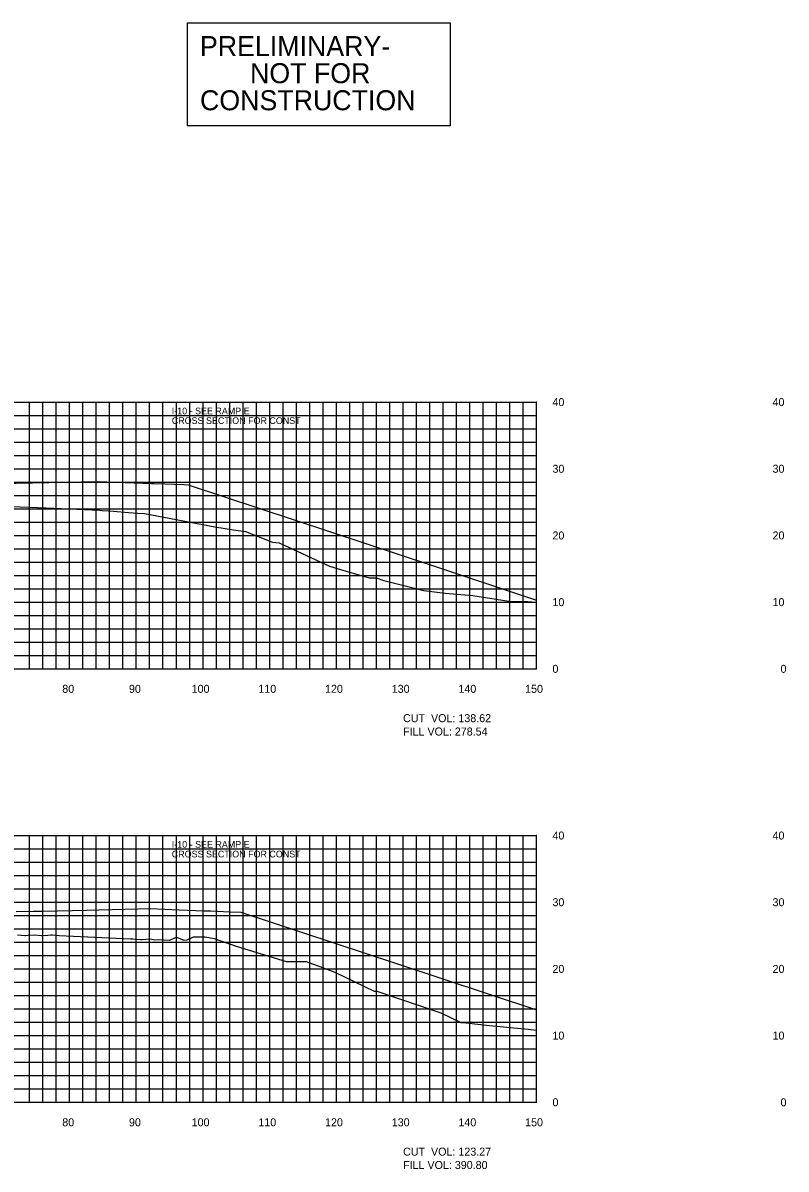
# Model space of a CAD drawing. Extents: x 1800880 to 1818864, y 245271 to 250560.
# Drawn here: x 1804064 to 1804178.4, y 250089.4 to 250261.3 of the extents above; entities that cross this region are included whole.
import ezdxf

# ---------------------------------------------------------------- set-up
doc = ezdxf.new("R2010")
doc.units = 0
for name, color, linetype in [('33', 7, 'Continuous'), ('CL-CNST', 7, 'Continuous'), ('DESIGN - DRAINAGE - Bridges', 7, 'Continuous'), ('DRAINAGETXT', 7, 'Continuous'), ('EPTEXT', 7, 'Continuous'), ('Level 32', 7, 'Continuous'), ('Level 46', 7, 'Continuous'), ('Level 62', 7, 'Continuous')]:
    doc.layers.add(name, color=color, linetype=linetype)

msp = doc.modelspace()

# ---------------------------------------------------------------- linework, layer by layer
at = {"layer": 'CL-CNST'}
for points in [[(1804059.62, 250188.88), (1804067.46, 250188.56), (1804075.51, 250188.22), (1804075.89, 250188.18), (1804076.76, 250188.11), (1804077.59, 250188.06), (1804079.81, 250187.88), (1804081.23, 250187.78), (1804082.22, 250187.71), (1804092.76, 250185.7), (1804095.59, 250185.28), (1804097.37, 250185.02), (1804101.41, 250183.43), (1804102.4, 250183.32), (1804109.98, 250179.82), (1804111.63, 250179.33), (1804115.89, 250178.05), (1804116.49, 250178.05), (1804116.96, 250178.05), (1804118.12, 250177.65), (1804124.12, 250176.17), (1804127.31, 250175.79), (1804131.44, 250175.45), (1804136.85, 250174.56), (1804138.83, 250174.55), (1804139.67, 250174.55), (1804141, 250174.45)], [(1804063.16, 250124.54), (1804064.26, 250124.46), (1804064.42, 250124.45), (1804064.71, 250124.48), (1804065.67, 250124.54), (1804065.67, 250124.54), (1804066.73, 250124.46), (1804066.95, 250124.46), (1804067.71, 250124.51), (1804068.18, 250124.54), (1804068.43, 250124.53), (1804069.44, 250124.45), (1804080.11, 250123.96), (1804080.47, 250123.94), (1804081.62, 250123.84), (1804081.72, 250123.83), (1804081.88, 250123.85), (1804082.45, 250123.89), (1804083.04, 250123.93), (1804083.32, 250123.91), (1804083.79, 250123.77), (1804084.32, 250123.85), (1804084.35, 250123.85), (1804085.9, 250123.73), (1804086, 250123.72), (1804086.24, 250123.86), (1804087, 250124.19), (1804088.11, 250123.74), (1804088.6, 250123.78), (1804089.57, 250124.24), (1804091.32, 250124.24), (1804092.69, 250124.01), (1804095.99, 250122.82), (1804103.45, 250120.56), (1804104.74, 250120.56), (1804106.45, 250120.56), (1804108.5, 250119.79), (1804110.79, 250118.93), (1804116.68, 250116.1), (1804117.07, 250116.09), (1804126.68, 250112.83), (1804129.67, 250111.4), (1804130.47, 250111.36), (1804133.94, 250110.92), (1804138.66, 250110.5), (1804139.78, 250110.4), (1804141, 250110.25)]]:
    msp.add_lwpolyline(points, dxfattribs=at)
at = {"layer": 'DESIGN - DRAINAGE - Bridges'}
for p, q in [((1804141, 250164.43), (1804141, 250204.43)), ((1804141.06, 250204.43), (1804141, 250204.43)), ((1804141.06, 250194.43), (1804141, 250194.43)), ((1804141.06, 250184.43), (1804141, 250184.43)), ((1804141.06, 250174.43), (1804141, 250174.43)), ((1803841, 250164.43), (1804141, 250164.43)), ((1804071, 250164.37), (1804071, 250164.43)), ((1804081, 250164.37), (1804081, 250164.43)), ((1804091, 250164.37), (1804091, 250164.43)), ((1804101, 250164.37), (1804101, 250164.43)), ((1804111, 250164.37), (1804111, 250164.43)), ((1804121, 250164.37), (1804121, 250164.43)), ((1804131, 250164.37), (1804131, 250164.43)), ((1804141, 250164.37), (1804141, 250164.43)), ((1804141.06, 250164.43), (1804141, 250164.43)), ((1804141, 250099.43), (1804141, 250139.43)), ((1804141.06, 250139.43), (1804141, 250139.43)), ((1804141.06, 250129.43), (1804141, 250129.43)), ((1804141.06, 250119.43), (1804141, 250119.43)), ((1804141.06, 250109.43), (1804141, 250109.43)), ((1803841, 250099.43), (1804141, 250099.43)), ((1804071, 250099.37), (1804071, 250099.43)), ((1804081, 250099.37), (1804081, 250099.43)), ((1804091, 250099.37), (1804091, 250099.43)), ((1804101, 250099.37), (1804101, 250099.43)), ((1804111, 250099.37), (1804111, 250099.43)), ((1804121, 250099.37), (1804121, 250099.43)), ((1804131, 250099.37), (1804131, 250099.43)), ((1804141, 250099.37), (1804141, 250099.43)), ((1804141.06, 250099.43), (1804141, 250099.43))]:
    msp.add_line(p, q, dxfattribs=at)
at = {"layer": 'Level 32'}
msp.add_lwpolyline([(1804088.68, 250261.29), (1804128.08, 250261.29), (1804128.08, 250245.85), (1804088.68, 250245.85)], close=True, dxfattribs=at)
at = {"layer": 'Level 46'}
for p, q in [((1803841, 250204.43), (1804141, 250204.43)), ((1804065, 250164.43), (1804065, 250204.43)), ((1804067, 250164.43), (1804067, 250204.43)), ((1804069, 250164.43), (1804069, 250204.43)), ((1804071, 250164.43), (1804071, 250204.43)), ((1804073, 250164.43), (1804073, 250204.43)), ((1804075, 250164.43), (1804075, 250204.43)), ((1804077, 250164.43), (1804077, 250204.43)), ((1804079, 250164.43), (1804079, 250204.43)), ((1804081, 250164.43), (1804081, 250204.43)), ((1804083, 250164.43), (1804083, 250204.43)), ((1804085, 250164.43), (1804085, 250204.43)), ((1804087, 250164.43), (1804087, 250204.43)), ((1804089, 250164.43), (1804089, 250204.43)), ((1804091, 250164.43), (1804091, 250204.43)), ((1804093, 250164.43), (1804093, 250204.43)), ((1804095, 250164.43), (1804095, 250204.43)), ((1804097, 250164.43), (1804097, 250204.43)), ((1804099, 250164.43), (1804099, 250204.43)), ((1804101, 250164.43), (1804101, 250204.43)), ((1804103, 250164.43), (1804103, 250204.43)), ((1804105, 250164.43), (1804105, 250204.43)), ((1804107, 250164.43), (1804107, 250204.43)), ((1804109, 250164.43), (1804109, 250204.43)), ((1804111, 250164.43), (1804111, 250204.43)), ((1804113, 250164.43), (1804113, 250204.43)), ((1804115, 250164.43), (1804115, 250204.43)), ((1804117, 250164.43), (1804117, 250204.43)), ((1804119, 250164.43), (1804119, 250204.43)), ((1804121, 250164.43), (1804121, 250204.43)), ((1804123, 250164.43), (1804123, 250204.43)), ((1804125, 250164.43), (1804125, 250204.43)), ((1804127, 250164.43), (1804127, 250204.43)), ((1804129, 250164.43), (1804129, 250204.43)), ((1804131, 250164.43), (1804131, 250204.43)), ((1804133, 250164.43), (1804133, 250204.43)), ((1804135, 250164.43), (1804135, 250204.43)), ((1804137, 250164.43), (1804137, 250204.43)), ((1804139, 250164.43), (1804139, 250204.43)), ((1804141, 250164.43), (1804141, 250204.43)), ((1803841, 250202.43), (1804141, 250202.43)), ((1803841, 250200.43), (1804141, 250200.43)), ((1803841, 250198.43), (1804141, 250198.43)), ((1803841, 250196.43), (1804141, 250196.43)), ((1803841, 250194.43), (1804141, 250194.43)), ((1803841, 250192.43), (1804141, 250192.43)), ((1803841, 250190.43), (1804141, 250190.43)), ((1803841, 250188.43), (1804141, 250188.43)), ((1803841, 250186.43), (1804141, 250186.43)), ((1803841, 250184.43), (1804141, 250184.43)), ((1803841, 250182.43), (1804141, 250182.43)), ((1803841, 250180.43), (1804141, 250180.43)), ((1803841, 250178.43), (1804141, 250178.43)), ((1803841, 250176.43), (1804141, 250176.43)), ((1803841, 250174.43), (1804141, 250174.43)), ((1803841, 250172.43), (1804141, 250172.43)), ((1803841, 250170.43), (1804141, 250170.43)), ((1803841, 250168.43), (1804141, 250168.43)), ((1803841, 250166.43), (1804141, 250166.43)), ((1803841, 250164.43), (1804141, 250164.43)), ((1803841, 250139.43), (1804141, 250139.43)), ((1804065, 250099.43), (1804065, 250139.43)), ((1804067, 250099.43), (1804067, 250139.43)), ((1804069, 250099.43), (1804069, 250139.43)), ((1804071, 250099.43), (1804071, 250139.43)), ((1804073, 250099.43), (1804073, 250139.43)), ((1804075, 250099.43), (1804075, 250139.43)), ((1804077, 250099.43), (1804077, 250139.43)), ((1804079, 250099.43), (1804079, 250139.43)), ((1804081, 250099.43), (1804081, 250139.43)), ((1804083, 250099.43), (1804083, 250139.43)), ((1804085, 250099.43), (1804085, 250139.43)), ((1804087, 250099.43), (1804087, 250139.43)), ((1804089, 250099.43), (1804089, 250139.43)), ((1804091, 250099.43), (1804091, 250139.43)), ((1804093, 250099.43), (1804093, 250139.43)), ((1804095, 250099.43), (1804095, 250139.43)), ((1804097, 250099.43), (1804097, 250139.43)), ((1804099, 250099.43), (1804099, 250139.43)), ((1804101, 250099.43), (1804101, 250139.43)), ((1804103, 250099.43), (1804103, 250139.43)), ((1804105, 250099.43), (1804105, 250139.43)), ((1804107, 250099.43), (1804107, 250139.43)), ((1804109, 250099.43), (1804109, 250139.43)), ((1804111, 250099.43), (1804111, 250139.43)), ((1804113, 250099.43), (1804113, 250139.43)), ((1804115, 250099.43), (1804115, 250139.43)), ((1804117, 250099.43), (1804117, 250139.43)), ((1804119, 250099.43), (1804119, 250139.43)), ((1804121, 250099.43), (1804121, 250139.43)), ((1804123, 250099.43), (1804123, 250139.43)), ((1804125, 250099.43), (1804125, 250139.43)), ((1804127, 250099.43), (1804127, 250139.43)), ((1804129, 250099.43), (1804129, 250139.43)), ((1804131, 250099.43), (1804131, 250139.43)), ((1804133, 250099.43), (1804133, 250139.43)), ((1804135, 250099.43), (1804135, 250139.43)), ((1804137, 250099.43), (1804137, 250139.43)), ((1804139, 250099.43), (1804139, 250139.43)), ((1804141, 250099.43), (1804141, 250139.43)), ((1803841, 250137.43), (1804141, 250137.43)), ((1803841, 250135.43), (1804141, 250135.43)), ((1803841, 250133.43), (1804141, 250133.43)), ((1803841, 250131.43), (1804141, 250131.43)), ((1803841, 250129.43), (1804141, 250129.43)), ((1803841, 250127.43), (1804141, 250127.43)), ((1803841, 250125.43), (1804141, 250125.43)), ((1803841, 250123.43), (1804141, 250123.43)), ((1803841, 250121.43), (1804141, 250121.43)), ((1803841, 250119.43), (1804141, 250119.43)), ((1803841, 250117.43), (1804141, 250117.43)), ((1803841, 250115.43), (1804141, 250115.43)), ((1803841, 250113.43), (1804141, 250113.43)), ((1803841, 250111.43), (1804141, 250111.43)), ((1803841, 250109.43), (1804141, 250109.43)), ((1803841, 250107.43), (1804141, 250107.43)), ((1803841, 250105.43), (1804141, 250105.43)), ((1803841, 250103.43), (1804141, 250103.43)), ((1803841, 250101.43), (1804141, 250101.43)), ((1803841, 250099.43), (1804141, 250099.43))]:
    msp.add_line(p, q, dxfattribs=at)
at = {"layer": 'Level 62'}
for points in [[(1804050.25, 250191.92), (1804050.47, 250191.92), (1804053.16, 250192.03), (1804053.27, 250192.03), (1804055.16, 250192.08), (1804058.88, 250192.16), (1804059.18, 250192.17), (1804060.46, 250192.2), (1804075.24, 250192.54), (1804082.04, 250192.28), (1804083.26, 250192.24), (1804083.58, 250192.22), (1804085.27, 250192.16), (1804088.18, 250192.05), (1804088.78, 250192.02), (1804125.84, 250179.76), (1804141, 250174.75)], [(1804062.99, 250128.02), (1804065.53, 250128.08), (1804067.02, 250128.11), (1804073.53, 250128.26), (1804083.11, 250128.47), (1804087.44, 250128.3), (1804091.16, 250128.16), (1804092.13, 250128.12), (1804093.17, 250128.08), (1804094.95, 250128.01), (1804096.69, 250127.94), (1804120.03, 250120.22), (1804141, 250113.28)]]:
    msp.add_lwpolyline(points, dxfattribs=at)

# ---------------------------------------------------------------- texts
for s, p in [('80', (1804069.9, 250160.83)), ('90', (1804079.9, 250160.83)), ('100', (1804089.3, 250160.83)), ('110', (1804099.3, 250160.83)), ('120', (1804109.3, 250160.83)), ('130', (1804119.3, 250160.83)), ('140', (1804129.3, 250160.83)), ('150', (1804139.3, 250160.83)), ('80', (1804069.9, 250095.83)), ('90', (1804079.9, 250095.83)), ('100', (1804089.3, 250095.83)), ('110', (1804099.3, 250095.83)), ('120', (1804109.3, 250095.83)), ('130', (1804119.3, 250095.83)), ('140', (1804129.3, 250095.83)), ('150', (1804139.3, 250095.83))]:
    msp.add_text(s, height=1.2).set_placement(p)
at = {"layer": '33'}
for s, p in [('40', (1804143.4, 250203.83)), ('40', (1804176.4, 250203.83)), ('30', (1804143.4, 250193.83)), ('30', (1804176.4, 250193.83)), ('20', (1804143.4, 250183.83)), ('20', (1804176.4, 250183.83)), ('10', (1804143.4, 250173.83)), ('10', (1804176.4, 250173.83)), ('0', (1804143.4, 250163.83)), ('0', (1804177.6, 250163.83)), ('40', (1804143.4, 250138.83)), ('40', (1804176.4, 250138.83)), ('30', (1804143.4, 250128.83)), ('30', (1804176.4, 250128.83)), ('20', (1804143.4, 250118.83)), ('20', (1804176.4, 250118.83)), ('10', (1804143.4, 250108.83)), ('10', (1804176.4, 250108.83)), ('0', (1804143.4, 250098.83)), ('0', (1804177.6, 250098.83))]:
    msp.add_text(s, height=1.2, dxfattribs=at).set_placement(p)
at = {"layer": 'DRAINAGETXT'}
for s, p in [('CUT  VOL: 138.62', (1804121, 250156.43)), ('FILL VOL: 278.54', (1804121, 250154.43)), ('CUT  VOL: 123.27', (1804121, 250091.43)), ('FILL VOL: 390.80', (1804121, 250089.43))]:
    msp.add_text(s, height=1.2, dxfattribs=at).set_placement(p)
at = {"layer": 'EPTEXT'}
for s, p in [('I-10 - SEE RAMP E', (1804086.32, 250202.6)), ('CROSS SECTION FOR CONST ', (1804086.32, 250201.15)), ('I-10 - SEE RAMP E', (1804086.32, 250137.6)), ('CROSS SECTION FOR CONST ', (1804086.32, 250136.15))]:
    msp.add_text(s, height=1, dxfattribs=at).set_placement(p)
at = {"layer": 'Level 32'}
for s, p in [('PRELIMINARY-', (1804090.54, 250256.31)), ('NOT FOR', (1804098.05, 250252.25)), ('CONSTRUCTION', (1804090.55, 250248.19))]:
    msp.add_text(s, height=3, dxfattribs=at).set_placement(p)

doc.saveas('drawing.dxf')
